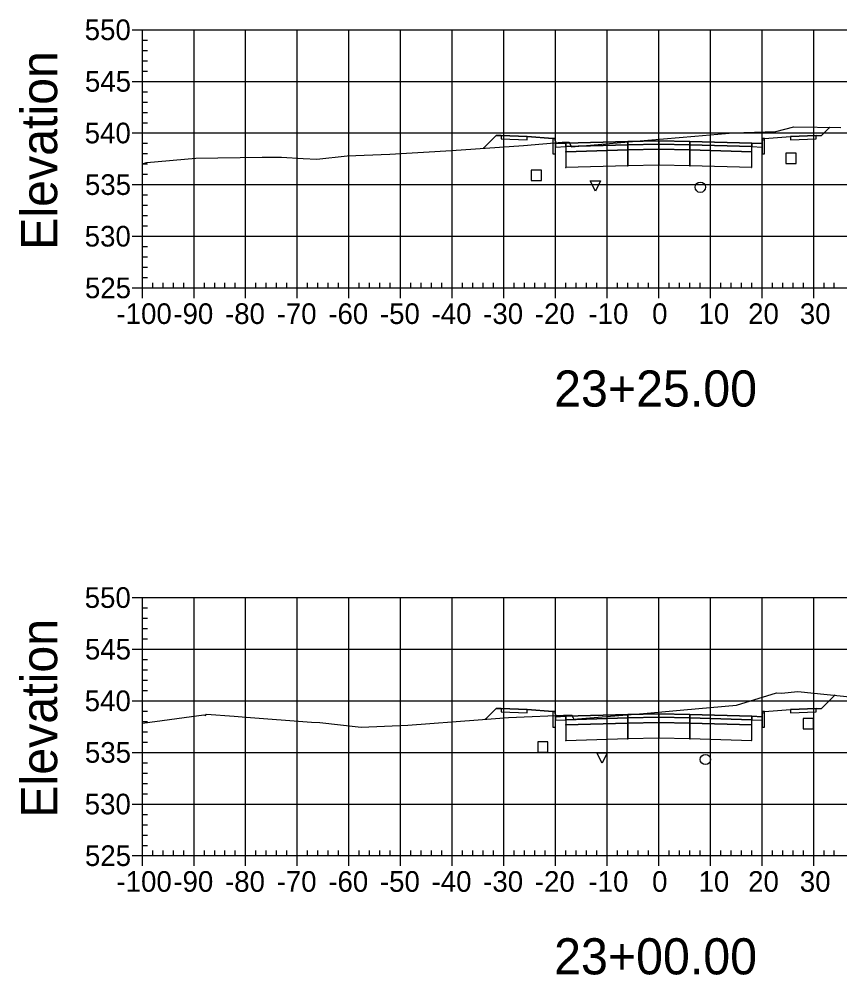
# Model space of a CAD drawing. Extents: x 704834 to 709892, y 372981 to 377533.
# Drawn here: x 707731 to 707890, y 376347.7 to 376532.9 of the extents above; entities that cross this region are included whole.
import ezdxf

# ---------------------------------------------------------------- set-up
doc = ezdxf.new("R2010")
doc.units = 0
for name, color, linetype in [('1', 7, 'Continuous'), ('10', 7, 'Continuous'), ('13', 7, 'Continuous'), ('14', 7, 'Continuous'), ('4', 7, 'Continuous'), ('57', 7, 'Continuous'), ('60', 7, 'Continuous'), ('Default_Xsect', 7, 'Continuous'), ('Existing', 7, 'Continuous')]:
    doc.layers.add(name, color=color, linetype=linetype)

msp = doc.modelspace()

# ---------------------------------------------------------------- linework, layer by layer
for points in [[(707886.41, 376510.32), (707887.99, 376511.9)], [(707823.41, 376510.32), (707820.95, 376507.86)], [(707824.41, 376510.36), (707823.41, 376510.32)], [(707834.41, 376509.76), (707829.41, 376510.16)], [(707875.41, 376509.76), (707880.41, 376510.16)], [(707885.41, 376510.36), (707886.41, 376510.32)], [(707886.41, 376399.3), (707889, 376401.89)], [(707823.41, 376399.3), (707821.37, 376397.26)], [(707824.41, 376399.34), (707823.41, 376399.3)], [(707834.41, 376398.74), (707829.41, 376399.14)], [(707875.41, 376398.74), (707880.41, 376399.14)], [(707885.41, 376399.34), (707886.41, 376399.3)]]:
    msp.add_lwpolyline(points)
for points in [[(707829.41, 376510.16), (707824.41, 376510.36), (707824.41, 376509.7), (707829.41, 376509.5)], [(707834.91, 376508.76), (707834.83, 376509.76), (707834.41, 376509.76), (707834.41, 376506.76), (707834.91, 376506.76)], [(707874.91, 376506.76), (707875.41, 376506.76), (707875.41, 376509.76), (707875, 376509.76), (707874.91, 376508.76)], [(707880.41, 376509.5), (707885.41, 376509.7), (707885.41, 376510.36), (707880.41, 376510.16)], [(707836.91, 376508.84), (707834.91, 376508.76), (707834.91, 376508.1), (707836.91, 376508.18)], [(707848.91, 376509.2), (707836.91, 376508.84), (707836.91, 376508.18), (707848.91, 376508.54)], [(707848.91, 376508.54), (707836.91, 376508.18), (707836.91, 376507.18), (707848.91, 376507.54)], [(707848.86, 376508.49), (707848.96, 376508.49), (707848.96, 376508.59), (707848.86, 376508.59)], [(707854.91, 376509.32), (707848.91, 376509.2), (707848.91, 376508.54), (707854.91, 376508.66)], [(707854.91, 376508.66), (707848.91, 376508.54), (707848.91, 376507.54), (707854.91, 376507.66)], [(707854.86, 376508.61), (707854.96, 376508.61), (707854.96, 376508.71), (707854.86, 376508.71)], [(707854.91, 376508.66), (707860.91, 376508.54), (707860.91, 376509.2), (707854.91, 376509.32)], [(707854.91, 376507.66), (707860.91, 376507.54), (707860.91, 376508.54), (707854.91, 376508.66)], [(707860.86, 376508.49), (707860.96, 376508.49), (707860.96, 376508.59), (707860.86, 376508.59)], [(707860.91, 376508.54), (707872.91, 376508.18), (707872.91, 376508.84), (707860.91, 376509.2)], [(707860.91, 376507.54), (707872.91, 376507.18), (707872.91, 376508.18), (707860.91, 376508.54)], [(707872.91, 376508.18), (707874.91, 376508.1), (707874.91, 376508.76), (707872.91, 376508.84)], [(707836.86, 376507.13), (707836.96, 376507.13), (707836.96, 376507.23), (707836.86, 376507.23)], [(707848.91, 376507.54), (707836.91, 376507.18), (707836.91, 376504.18), (707848.91, 376504.54)], [(707848.86, 376507.49), (707848.96, 376507.49), (707848.96, 376507.59), (707848.86, 376507.59)], [(707854.91, 376507.66), (707848.91, 376507.54), (707848.91, 376504.54), (707854.91, 376504.66)], [(707854.86, 376507.61), (707854.96, 376507.61), (707854.96, 376507.71), (707854.86, 376507.71)], [(707854.91, 376504.66), (707860.91, 376504.54), (707860.91, 376507.54), (707854.91, 376507.66)], [(707860.86, 376507.49), (707860.96, 376507.49), (707860.96, 376507.59), (707860.86, 376507.59)], [(707860.91, 376504.54), (707872.91, 376504.18), (707872.91, 376507.18), (707860.91, 376507.54)], [(707872.86, 376507.13), (707872.96, 376507.13), (707872.96, 376507.23), (707872.86, 376507.23)], [(707836.86, 376504.13), (707836.96, 376504.13), (707836.96, 376504.23), (707836.86, 376504.23)], [(707848.86, 376504.49), (707848.96, 376504.49), (707848.96, 376504.59), (707848.86, 376504.59)], [(707854.86, 376504.61), (707854.96, 376504.61), (707854.96, 376504.71), (707854.86, 376504.71)], [(707860.86, 376504.49), (707860.96, 376504.49), (707860.96, 376504.59), (707860.86, 376504.59)], [(707872.86, 376504.13), (707872.96, 376504.13), (707872.96, 376504.23), (707872.86, 376504.23)], [(707829.41, 376399.14), (707824.41, 376399.34), (707824.41, 376398.68), (707829.41, 376398.48)], [(707834.91, 376397.74), (707834.83, 376398.74), (707834.41, 376398.74), (707834.41, 376395.74), (707834.91, 376395.74)], [(707874.91, 376395.74), (707875.41, 376395.74), (707875.41, 376398.74), (707875, 376398.74), (707874.91, 376397.74)], [(707880.41, 376398.48), (707885.41, 376398.68), (707885.41, 376399.34), (707880.41, 376399.14)], [(707836.91, 376397.82), (707834.91, 376397.74), (707834.91, 376397.08), (707836.91, 376397.16)], [(707848.91, 376398.18), (707836.91, 376397.82), (707836.91, 376397.16), (707848.91, 376397.52)], [(707848.91, 376397.52), (707836.91, 376397.16), (707836.91, 376396.16), (707848.91, 376396.52)], [(707848.86, 376397.47), (707848.96, 376397.47), (707848.96, 376397.57), (707848.86, 376397.57)], [(707854.91, 376398.3), (707848.91, 376398.18), (707848.91, 376397.52), (707854.91, 376397.64)], [(707854.91, 376397.64), (707848.91, 376397.52), (707848.91, 376396.52), (707854.91, 376396.64)], [(707854.86, 376397.59), (707854.96, 376397.59), (707854.96, 376397.69), (707854.86, 376397.69)], [(707854.91, 376397.64), (707860.91, 376397.52), (707860.91, 376398.18), (707854.91, 376398.3)], [(707854.91, 376396.64), (707860.91, 376396.52), (707860.91, 376397.52), (707854.91, 376397.64)], [(707860.86, 376397.47), (707860.96, 376397.47), (707860.96, 376397.57), (707860.86, 376397.57)], [(707860.91, 376397.52), (707872.91, 376397.16), (707872.91, 376397.82), (707860.91, 376398.18)], [(707860.91, 376396.52), (707872.91, 376396.16), (707872.91, 376397.16), (707860.91, 376397.52)], [(707872.91, 376397.16), (707874.91, 376397.08), (707874.91, 376397.74), (707872.91, 376397.82)], [(707836.86, 376396.11), (707836.96, 376396.11), (707836.96, 376396.21), (707836.86, 376396.21)], [(707848.91, 376396.52), (707836.91, 376396.16), (707836.91, 376393.16), (707848.91, 376393.52)], [(707848.86, 376396.47), (707848.96, 376396.47), (707848.96, 376396.57), (707848.86, 376396.57)], [(707854.91, 376396.64), (707848.91, 376396.52), (707848.91, 376393.52), (707854.91, 376393.64)], [(707854.86, 376396.59), (707854.96, 376396.59), (707854.96, 376396.69), (707854.86, 376396.69)], [(707854.91, 376393.64), (707860.91, 376393.52), (707860.91, 376396.52), (707854.91, 376396.64)], [(707860.86, 376396.47), (707860.96, 376396.47), (707860.96, 376396.57), (707860.86, 376396.57)], [(707860.91, 376393.52), (707872.91, 376393.16), (707872.91, 376396.16), (707860.91, 376396.52)], [(707872.86, 376396.11), (707872.96, 376396.11), (707872.96, 376396.21), (707872.86, 376396.21)], [(707836.86, 376393.11), (707836.96, 376393.11), (707836.96, 376393.21), (707836.86, 376393.21)], [(707848.86, 376393.47), (707848.96, 376393.47), (707848.96, 376393.57), (707848.86, 376393.57)], [(707854.86, 376393.59), (707854.96, 376393.59), (707854.96, 376393.69), (707854.86, 376393.69)], [(707860.86, 376393.47), (707860.96, 376393.47), (707860.96, 376393.57), (707860.86, 376393.57)], [(707872.86, 376393.11), (707872.96, 376393.11), (707872.96, 376393.21), (707872.86, 376393.21)]]:
    msp.add_lwpolyline(points, close=True)
at = {"layer": '1'}
for points in [[(707842.64, 376499.55), (707841.64, 376501.55), (707843.64, 376501.55)], [(707843.93, 376388.71), (707842.93, 376390.71), (707844.93, 376390.71)]]:
    msp.add_lwpolyline(points, close=True, dxfattribs=at)
at = {"layer": '10'}
for points in [[(707830.18, 376501.62), (707832.18, 376501.62), (707832.18, 376503.62), (707830.18, 376503.62)], [(707831.46, 376390.87), (707833.46, 376390.87), (707833.46, 376392.87), (707831.46, 376392.87)]]:
    msp.add_lwpolyline(points, close=True, dxfattribs=at)
at = {"layer": '13'}
for centre in [(707862.96, 376500.3), (707863.94, 376389.45)]:
    msp.add_circle(centre, 1, dxfattribs=at)
at = {"layer": '14'}
for points in [[(707887.99, 376511.9), (707887.99, 376511.95), (707887.99, 376511.9), (707887.94, 376511.9), (707887.99, 376511.9), (707887.99, 376511.85), (707887.99, 376511.9), (707888.04, 376511.9)], [(707820.95, 376507.86), (707820.95, 376507.91), (707820.95, 376507.86), (707820.9, 376507.86), (707820.95, 376507.86), (707820.95, 376507.81), (707820.95, 376507.86), (707821, 376507.86)], [(707836.91, 376508.84), (707836.91, 376508.89), (707836.91, 376508.84), (707836.86, 376508.84), (707836.91, 376508.84), (707836.91, 376508.79), (707836.91, 376508.84), (707836.96, 376508.84)], [(707854.91, 376509.32), (707854.91, 376509.37), (707854.91, 376509.32), (707854.86, 376509.32), (707854.91, 376509.32), (707854.91, 376509.27), (707854.91, 376509.32), (707854.96, 376509.32)], [(707872.91, 376508.84), (707872.91, 376508.89), (707872.91, 376508.84), (707872.86, 376508.84), (707872.91, 376508.84), (707872.91, 376508.79), (707872.91, 376508.84), (707872.96, 376508.84)], [(707889, 376401.89), (707889, 376401.94), (707889, 376401.89), (707888.95, 376401.89), (707889, 376401.89), (707889, 376401.84), (707889, 376401.89), (707889.05, 376401.89)], [(707821.37, 376397.26), (707821.37, 376397.31), (707821.37, 376397.26), (707821.32, 376397.26), (707821.37, 376397.26), (707821.37, 376397.21), (707821.37, 376397.26), (707821.42, 376397.26)], [(707836.91, 376397.82), (707836.91, 376397.87), (707836.91, 376397.82), (707836.86, 376397.82), (707836.91, 376397.82), (707836.91, 376397.77), (707836.91, 376397.82), (707836.96, 376397.82)], [(707854.91, 376398.3), (707854.91, 376398.35), (707854.91, 376398.3), (707854.86, 376398.3), (707854.91, 376398.3), (707854.91, 376398.25), (707854.91, 376398.3), (707854.96, 376398.3)], [(707872.91, 376397.82), (707872.91, 376397.87), (707872.91, 376397.82), (707872.86, 376397.82), (707872.91, 376397.82), (707872.91, 376397.77), (707872.91, 376397.82), (707872.96, 376397.82)]]:
    msp.add_lwpolyline(points, dxfattribs=at)
at = {"layer": '4'}
for points in [[(707879.52, 376504.89), (707881.52, 376504.89), (707881.52, 376506.89), (707879.52, 376506.89)], [(707882.85, 376395.4), (707884.85, 376395.4), (707884.85, 376397.4), (707882.85, 376397.4)]]:
    msp.add_lwpolyline(points, close=True, dxfattribs=at)
at = {"layer": '57'}
for p, q in [((707752.91, 376530.82), (707754.91, 376530.82)), ((707754.91, 376530.82), (707954.91, 376530.82)), ((707754.91, 376480.82), (707754.91, 376530.82)), ((707754.91, 376480.82), (707754.91, 376530.82)), ((707764.91, 376480.82), (707764.91, 376530.82)), ((707774.91, 376480.82), (707774.91, 376530.82)), ((707784.91, 376480.82), (707784.91, 376530.82)), ((707794.91, 376480.82), (707794.91, 376530.82)), ((707804.91, 376480.82), (707804.91, 376530.82)), ((707814.91, 376480.82), (707814.91, 376530.82)), ((707824.91, 376480.82), (707824.91, 376530.82)), ((707834.91, 376480.82), (707834.91, 376530.82)), ((707844.91, 376480.82), (707844.91, 376530.82)), ((707854.91, 376480.82), (707854.91, 376530.82)), ((707864.91, 376480.82), (707864.91, 376530.82)), ((707874.91, 376480.82), (707874.91, 376530.82)), ((707884.91, 376480.82), (707884.91, 376530.82)), ((707754.91, 376528.82), (707755.91, 376528.82)), ((707754.91, 376526.82), (707755.91, 376526.82)), ((707754.91, 376524.82), (707755.91, 376524.82)), ((707754.91, 376522.82), (707755.91, 376522.82)), ((707752.91, 376520.82), (707754.91, 376520.82)), ((707754.91, 376520.82), (707954.91, 376520.82)), ((707754.91, 376518.82), (707755.91, 376518.82)), ((707754.91, 376516.82), (707755.91, 376516.82)), ((707754.91, 376514.82), (707755.91, 376514.82)), ((707754.91, 376512.82), (707755.91, 376512.82)), ((707752.91, 376510.82), (707754.91, 376510.82)), ((707754.91, 376510.82), (707954.91, 376510.82)), ((707754.91, 376508.82), (707755.91, 376508.82)), ((707754.91, 376506.82), (707755.91, 376506.82)), ((707754.91, 376504.82), (707755.91, 376504.82)), ((707754.91, 376502.82), (707755.91, 376502.82)), ((707752.91, 376500.82), (707754.91, 376500.82)), ((707754.91, 376500.82), (707954.91, 376500.82)), ((707754.91, 376498.82), (707755.91, 376498.82)), ((707754.91, 376496.82), (707755.91, 376496.82)), ((707754.91, 376494.82), (707755.91, 376494.82)), ((707754.91, 376492.82), (707755.91, 376492.82)), ((707752.91, 376490.82), (707754.91, 376490.82)), ((707754.91, 376490.82), (707954.91, 376490.82)), ((707754.91, 376488.82), (707755.91, 376488.82)), ((707754.91, 376486.82), (707755.91, 376486.82)), ((707754.91, 376484.82), (707755.91, 376484.82)), ((707754.91, 376482.82), (707755.91, 376482.82)), ((707752.91, 376480.82), (707754.91, 376480.82)), ((707754.91, 376480.82), (707954.91, 376480.82)), ((707754.91, 376480.82), (707954.91, 376480.82)), ((707754.91, 376478.82), (707754.91, 376480.82)), ((707756.91, 376480.82), (707756.91, 376481.82)), ((707758.91, 376480.82), (707758.91, 376481.82)), ((707760.91, 376480.82), (707760.91, 376481.82)), ((707762.91, 376480.82), (707762.91, 376481.82)), ((707764.91, 376478.82), (707764.91, 376480.82)), ((707766.91, 376480.82), (707766.91, 376481.82)), ((707768.91, 376480.82), (707768.91, 376481.82)), ((707770.91, 376480.82), (707770.91, 376481.82)), ((707772.91, 376480.82), (707772.91, 376481.82)), ((707774.91, 376478.82), (707774.91, 376480.82)), ((707776.91, 376480.82), (707776.91, 376481.82)), ((707778.91, 376480.82), (707778.91, 376481.82)), ((707780.91, 376480.82), (707780.91, 376481.82)), ((707782.91, 376480.82), (707782.91, 376481.82)), ((707784.91, 376478.82), (707784.91, 376480.82)), ((707786.91, 376480.82), (707786.91, 376481.82)), ((707788.91, 376480.82), (707788.91, 376481.82)), ((707790.91, 376480.82), (707790.91, 376481.82)), ((707792.91, 376480.82), (707792.91, 376481.82)), ((707794.91, 376478.82), (707794.91, 376480.82)), ((707796.91, 376480.82), (707796.91, 376481.82)), ((707798.91, 376480.82), (707798.91, 376481.82)), ((707800.91, 376480.82), (707800.91, 376481.82)), ((707802.91, 376480.82), (707802.91, 376481.82)), ((707804.91, 376478.82), (707804.91, 376480.82)), ((707806.91, 376480.82), (707806.91, 376481.82)), ((707808.91, 376480.82), (707808.91, 376481.82)), ((707810.91, 376480.82), (707810.91, 376481.82)), ((707812.91, 376480.82), (707812.91, 376481.82)), ((707814.91, 376478.82), (707814.91, 376480.82)), ((707816.91, 376480.82), (707816.91, 376481.82)), ((707818.91, 376480.82), (707818.91, 376481.82)), ((707820.91, 376480.82), (707820.91, 376481.82)), ((707822.91, 376480.82), (707822.91, 376481.82)), ((707824.91, 376478.82), (707824.91, 376480.82)), ((707826.91, 376480.82), (707826.91, 376481.82)), ((707828.91, 376480.82), (707828.91, 376481.82)), ((707830.91, 376480.82), (707830.91, 376481.82)), ((707832.91, 376480.82), (707832.91, 376481.82)), ((707834.91, 376478.82), (707834.91, 376480.82)), ((707836.91, 376480.82), (707836.91, 376481.82)), ((707838.91, 376480.82), (707838.91, 376481.82)), ((707840.91, 376480.82), (707840.91, 376481.82)), ((707842.91, 376480.82), (707842.91, 376481.82)), ((707844.91, 376478.82), (707844.91, 376480.82)), ((707846.91, 376480.82), (707846.91, 376481.82)), ((707848.91, 376480.82), (707848.91, 376481.82)), ((707850.91, 376480.82), (707850.91, 376481.82)), ((707852.91, 376480.82), (707852.91, 376481.82)), ((707854.91, 376478.82), (707854.91, 376480.82)), ((707856.91, 376480.82), (707856.91, 376481.82)), ((707858.91, 376480.82), (707858.91, 376481.82)), ((707860.91, 376480.82), (707860.91, 376481.82)), ((707862.91, 376480.82), (707862.91, 376481.82)), ((707864.91, 376478.82), (707864.91, 376480.82)), ((707866.91, 376480.82), (707866.91, 376481.82)), ((707868.91, 376480.82), (707868.91, 376481.82)), ((707870.91, 376480.82), (707870.91, 376481.82)), ((707872.91, 376480.82), (707872.91, 376481.82)), ((707874.91, 376478.82), (707874.91, 376480.82)), ((707876.91, 376480.82), (707876.91, 376481.82)), ((707878.91, 376480.82), (707878.91, 376481.82)), ((707880.91, 376480.82), (707880.91, 376481.82)), ((707882.91, 376480.82), (707882.91, 376481.82)), ((707884.91, 376478.82), (707884.91, 376480.82)), ((707886.91, 376480.82), (707886.91, 376481.82)), ((707888.91, 376480.82), (707888.91, 376481.82)), ((707752.91, 376420.82), (707754.91, 376420.82)), ((707754.91, 376420.82), (707954.91, 376420.82)), ((707754.91, 376370.82), (707754.91, 376420.82)), ((707754.91, 376370.82), (707754.91, 376420.82)), ((707764.91, 376370.82), (707764.91, 376420.82)), ((707774.91, 376370.82), (707774.91, 376420.82)), ((707784.91, 376370.82), (707784.91, 376420.82)), ((707794.91, 376370.82), (707794.91, 376420.82)), ((707804.91, 376370.82), (707804.91, 376420.82)), ((707814.91, 376370.82), (707814.91, 376420.82)), ((707824.91, 376370.82), (707824.91, 376420.82)), ((707834.91, 376370.82), (707834.91, 376420.82)), ((707844.91, 376370.82), (707844.91, 376420.82)), ((707854.91, 376370.82), (707854.91, 376420.82)), ((707864.91, 376370.82), (707864.91, 376420.82)), ((707874.91, 376370.82), (707874.91, 376420.82)), ((707884.91, 376370.82), (707884.91, 376420.82)), ((707754.91, 376418.82), (707755.91, 376418.82)), ((707754.91, 376416.82), (707755.91, 376416.82)), ((707754.91, 376414.82), (707755.91, 376414.82)), ((707754.91, 376412.82), (707755.91, 376412.82)), ((707752.91, 376410.82), (707754.91, 376410.82)), ((707754.91, 376410.82), (707954.91, 376410.82)), ((707754.91, 376408.82), (707755.91, 376408.82)), ((707754.91, 376406.82), (707755.91, 376406.82)), ((707754.91, 376404.82), (707755.91, 376404.82)), ((707754.91, 376402.82), (707755.91, 376402.82)), ((707752.91, 376400.82), (707754.91, 376400.82)), ((707754.91, 376400.82), (707954.91, 376400.82)), ((707754.91, 376398.82), (707755.91, 376398.82)), ((707754.91, 376396.82), (707755.91, 376396.82)), ((707754.91, 376394.82), (707755.91, 376394.82)), ((707754.91, 376392.82), (707755.91, 376392.82)), ((707752.91, 376390.82), (707754.91, 376390.82)), ((707754.91, 376390.82), (707954.91, 376390.82)), ((707754.91, 376388.82), (707755.91, 376388.82)), ((707754.91, 376386.82), (707755.91, 376386.82)), ((707754.91, 376384.82), (707755.91, 376384.82)), ((707754.91, 376382.82), (707755.91, 376382.82)), ((707752.91, 376380.82), (707754.91, 376380.82)), ((707754.91, 376380.82), (707954.91, 376380.82)), ((707754.91, 376378.82), (707755.91, 376378.82)), ((707754.91, 376376.82), (707755.91, 376376.82)), ((707754.91, 376374.82), (707755.91, 376374.82)), ((707754.91, 376372.82), (707755.91, 376372.82)), ((707752.91, 376370.82), (707754.91, 376370.82)), ((707754.91, 376370.82), (707954.91, 376370.82)), ((707754.91, 376370.82), (707954.91, 376370.82)), ((707754.91, 376368.82), (707754.91, 376370.82)), ((707756.91, 376370.82), (707756.91, 376371.82)), ((707758.91, 376370.82), (707758.91, 376371.82)), ((707760.91, 376370.82), (707760.91, 376371.82)), ((707762.91, 376370.82), (707762.91, 376371.82)), ((707764.91, 376368.82), (707764.91, 376370.82)), ((707766.91, 376370.82), (707766.91, 376371.82)), ((707768.91, 376370.82), (707768.91, 376371.82)), ((707770.91, 376370.82), (707770.91, 376371.82)), ((707772.91, 376370.82), (707772.91, 376371.82)), ((707774.91, 376368.82), (707774.91, 376370.82)), ((707776.91, 376370.82), (707776.91, 376371.82)), ((707778.91, 376370.82), (707778.91, 376371.82)), ((707780.91, 376370.82), (707780.91, 376371.82)), ((707782.91, 376370.82), (707782.91, 376371.82)), ((707784.91, 376368.82), (707784.91, 376370.82)), ((707786.91, 376370.82), (707786.91, 376371.82)), ((707788.91, 376370.82), (707788.91, 376371.82)), ((707790.91, 376370.82), (707790.91, 376371.82)), ((707792.91, 376370.82), (707792.91, 376371.82)), ((707794.91, 376368.82), (707794.91, 376370.82)), ((707796.91, 376370.82), (707796.91, 376371.82)), ((707798.91, 376370.82), (707798.91, 376371.82)), ((707800.91, 376370.82), (707800.91, 376371.82)), ((707802.91, 376370.82), (707802.91, 376371.82)), ((707804.91, 376368.82), (707804.91, 376370.82)), ((707806.91, 376370.82), (707806.91, 376371.82)), ((707808.91, 376370.82), (707808.91, 376371.82)), ((707810.91, 376370.82), (707810.91, 376371.82)), ((707812.91, 376370.82), (707812.91, 376371.82)), ((707814.91, 376368.82), (707814.91, 376370.82)), ((707816.91, 376370.82), (707816.91, 376371.82)), ((707818.91, 376370.82), (707818.91, 376371.82)), ((707820.91, 376370.82), (707820.91, 376371.82)), ((707822.91, 376370.82), (707822.91, 376371.82)), ((707824.91, 376368.82), (707824.91, 376370.82)), ((707826.91, 376370.82), (707826.91, 376371.82)), ((707828.91, 376370.82), (707828.91, 376371.82)), ((707830.91, 376370.82), (707830.91, 376371.82)), ((707832.91, 376370.82), (707832.91, 376371.82)), ((707834.91, 376368.82), (707834.91, 376370.82)), ((707836.91, 376370.82), (707836.91, 376371.82)), ((707838.91, 376370.82), (707838.91, 376371.82)), ((707840.91, 376370.82), (707840.91, 376371.82)), ((707842.91, 376370.82), (707842.91, 376371.82)), ((707844.91, 376368.82), (707844.91, 376370.82)), ((707846.91, 376370.82), (707846.91, 376371.82)), ((707848.91, 376370.82), (707848.91, 376371.82)), ((707850.91, 376370.82), (707850.91, 376371.82)), ((707852.91, 376370.82), (707852.91, 376371.82)), ((707854.91, 376368.82), (707854.91, 376370.82)), ((707856.91, 376370.82), (707856.91, 376371.82)), ((707858.91, 376370.82), (707858.91, 376371.82)), ((707860.91, 376370.82), (707860.91, 376371.82)), ((707862.91, 376370.82), (707862.91, 376371.82)), ((707864.91, 376368.82), (707864.91, 376370.82)), ((707866.91, 376370.82), (707866.91, 376371.82)), ((707868.91, 376370.82), (707868.91, 376371.82)), ((707870.91, 376370.82), (707870.91, 376371.82)), ((707872.91, 376370.82), (707872.91, 376371.82)), ((707874.91, 376368.82), (707874.91, 376370.82)), ((707876.91, 376370.82), (707876.91, 376371.82)), ((707878.91, 376370.82), (707878.91, 376371.82)), ((707880.91, 376370.82), (707880.91, 376371.82)), ((707882.91, 376370.82), (707882.91, 376371.82)), ((707884.91, 376368.82), (707884.91, 376370.82)), ((707886.91, 376370.82), (707886.91, 376371.82)), ((707888.91, 376370.82), (707888.91, 376371.82))]:
    msp.add_line(p, q, dxfattribs=at)
at = {"layer": 'Default_Xsect'}
for points in [[(707820.95, 376507.86), (707823.41, 376510.32), (707824.41, 376510.36), (707829.41, 376510.16), (707834.41, 376509.76), (707834.83, 376509.76), (707834.91, 376508.76), (707836.91, 376508.84), (707848.91, 376509.2), (707854.91, 376509.32), (707860.91, 376509.2), (707872.91, 376508.84), (707874.91, 376508.76), (707875, 376509.76), (707875.41, 376509.76), (707880.41, 376510.16), (707885.41, 376510.36), (707886.41, 376510.32), (707887.99, 376511.9)], [(707821.37, 376397.26), (707823.41, 376399.3), (707824.41, 376399.34), (707829.41, 376399.14), (707834.41, 376398.74), (707834.83, 376398.74), (707834.91, 376397.74), (707836.91, 376397.82), (707848.91, 376398.18), (707854.91, 376398.3), (707860.91, 376398.18), (707872.91, 376397.82), (707874.91, 376397.74), (707875, 376398.74), (707875.41, 376398.74), (707880.41, 376399.14), (707885.41, 376399.34), (707886.41, 376399.3), (707889, 376401.89)]]:
    msp.add_lwpolyline(points, dxfattribs=at)
at = {"layer": 'Existing'}
for points in [[(707754.91, 376504.91), (707755.05, 376504.91), (707755.79, 376505.09), (707765.24, 376505.96), (707778.1, 376506.13), (707781.85, 376506.15), (707786.04, 376505.85), (707788.69, 376505.74), (707794.59, 376506.39), (707802.85, 376506.73), (707814.8, 376507.41), (707828.73, 376508.43), (707836.19, 376509.02), (707837.54, 376509.07), (707837.58, 376509.01), (707837.98, 376508.14), (707839.43, 376508.26), (707852.79, 376509.46), (707861.88, 376510.2), (707869.31, 376510.88), (707877.56, 376511.12), (707881.06, 376512.03), (707890.18, 376511.86)], [(707754.91, 376396.46), (707766.84, 376398.09), (707767.11, 376397.98), (707767.31, 376398.21), (707772.67, 376397.85), (707774.98, 376397.68), (707787.64, 376396.67), (707789.26, 376396.6), (707797.28, 376395.72), (707806.34, 376396.09), (707819.96, 376397.15), (707825.82, 376397.6), (707837.98, 376398.08), (707838.31, 376397.51), (707838.43, 376397.24), (707851.93, 376398.39), (707854.1, 376398.58), (707855.53, 376398.7), (707859.77, 376399.08), (707869.97, 376399.98), (707877.68, 376402.39), (707878.65, 376402.31), (707881.85, 376402.6), (707895.1, 376401.28)]]:
    msp.add_lwpolyline(points, dxfattribs=at)

# ---------------------------------------------------------------- texts
at = {"layer": '1'}
for s, p in [('23+25.00', (707834.64, 376457.82)), ('23+00.00', (707834.64, 376347.82))]:
    msp.add_text(s, height=7, dxfattribs=at).set_placement(p)
at = {"layer": '14'}
for p in [(707824.38, 376510.31), (707824.38, 376509.65), (707885.38, 376510.31), (707885.38, 376509.65), (707829.38, 376509.45), (707880.38, 376509.45), (707824.38, 376399.29), (707824.38, 376398.63), (707885.38, 376399.29), (707885.38, 376398.63), (707829.38, 376398.43), (707880.38, 376398.43)]:
    msp.add_text('+', height=0.1, dxfattribs=at).set_placement(p)
at = {"layer": '57'}
for s, p in [('550', (707743.74, 376528.82)), ('545', (707743.79, 376518.82)), ('540', (707743.74, 376508.82)), ('535', (707743.79, 376498.82)), ('530', (707743.74, 376488.82)), ('525', (707743.79, 376478.82)), ('-100', (707749.9, 376473.82)), ('-90', (707760.91, 376473.82)), ('-80', (707770.91, 376473.82)), ('-70', (707780.91, 376473.82)), ('-60', (707790.91, 376473.82)), ('-50', (707800.91, 376473.82)), ('-40', (707810.91, 376473.82)), ('-30', (707820.91, 376473.82)), ('-20', (707830.91, 376473.82)), ('-10', (707841.3, 376473.82)), ('0', (707853.62, 376473.82)), ('10', (707862.61, 376473.82)), ('20', (707872.22, 376473.82)), ('30', (707882.22, 376473.82)), ('550', (707743.74, 376418.82)), ('545', (707743.79, 376408.82)), ('540', (707743.74, 376398.82)), ('535', (707743.79, 376388.82)), ('530', (707743.74, 376378.82)), ('525', (707743.79, 376368.82)), ('-100', (707749.9, 376363.82)), ('-90', (707760.91, 376363.82)), ('-80', (707770.91, 376363.82)), ('-70', (707780.91, 376363.82)), ('-60', (707790.91, 376363.82)), ('-50', (707800.91, 376363.82)), ('-40', (707810.91, 376363.82)), ('-30', (707820.91, 376363.82)), ('-20', (707830.91, 376363.82)), ('-10', (707841.3, 376363.82)), ('0', (707853.62, 376363.82)), ('10', (707862.61, 376363.82)), ('20', (707872.22, 376363.82)), ('30', (707882.22, 376363.82))]:
    msp.add_text(s, height=4, dxfattribs=at).set_placement(p)
at = {"layer": '60'}
for p in [(707738.41, 376488.18), (707738.41, 376378.18)]:
    msp.add_text('Elevation', height=7, rotation=90, dxfattribs=at).set_placement(p)

doc.saveas('drawing.dxf')
